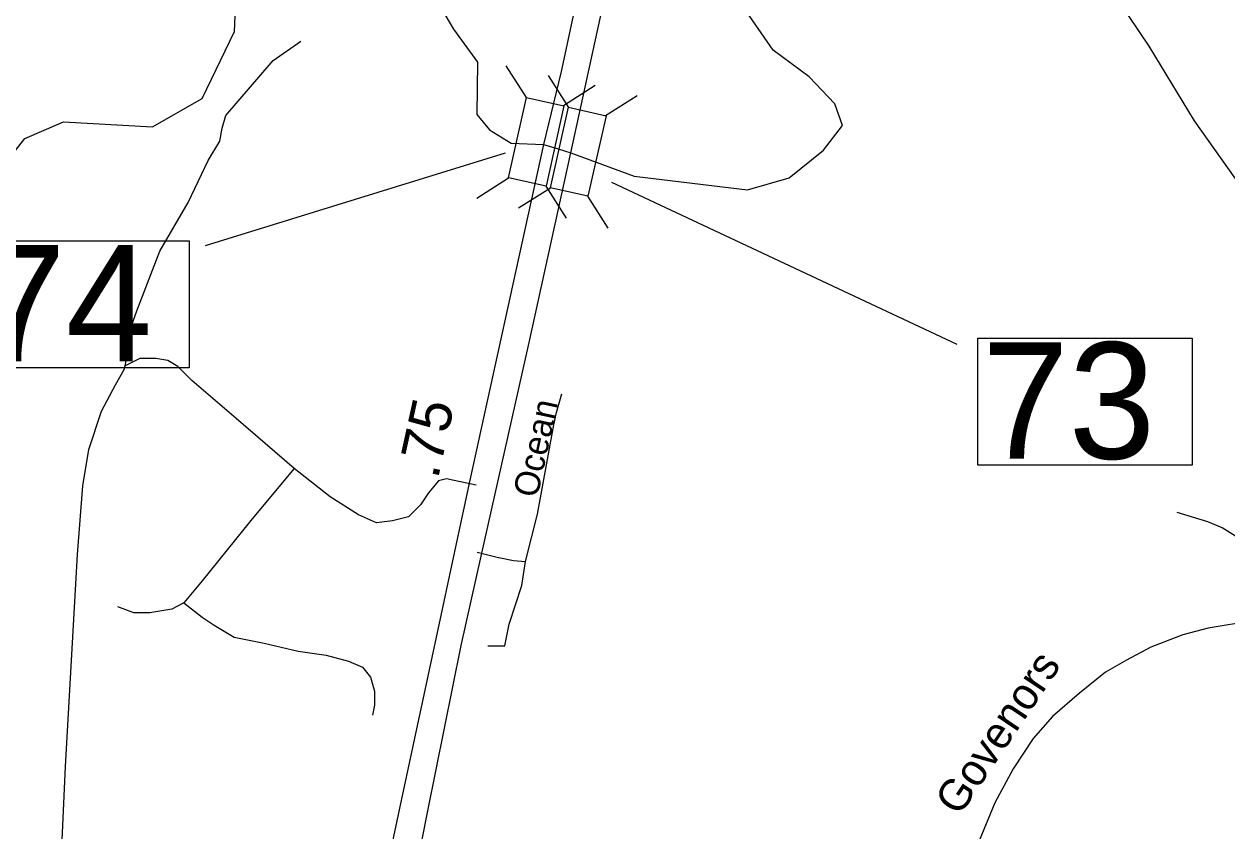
# Model space of a CAD drawing. Extents: x 2104537 to 2336408, y 34176 to 229611.
# Drawn here: x 2273107 to 2276721, y 147190 to 149616 of the extents above; entities that cross this region are included whole.
import ezdxf

# ---------------------------------------------------------------- set-up
doc = ezdxf.new("R2010")
doc.units = 0
for name, color, linetype in [('Exist Hydrographic Creek Single Shore', 7, 'Continuous'), ('Exist Road Non-System Type 51', 7, 'Continuous'), ('Exist Road Primary US Divided Attributed', 7, 'Continuous'), ('Exist Road Primary US Label', 7, 'Continuous'), ('Exist Road Primary US Mileage Hundredths English Label', 7, 'Continuous'), ('Exist Road Primary US Structure Standard Bridge CELL', 7, 'Continuous'), ('Exist Road Primary US Structure Standard Bridge Number Label', 7, 'Continuous'), ('Exist Road Secondary Type 51 Attributed', 7, 'Continuous'), ('Exist Road Secondary Type 51 Label', 7, 'Continuous')]:
    doc.layers.add(name, color=color, linetype=linetype)

msp = doc.modelspace()

# ---------------------------------------------------------------- linework, layer by layer
at = {"layer": 'Exist Hydrographic Creek Single Shore'}
for points in [[(2272870.3, 148967.6), (2273109.2, 149271.3), (2273225.2, 149321.5), (2273492.2, 149306.5), (2273641.3, 149392.2), (2273739.3, 149593.6), (2273753.2, 149928)], [(2274279.2, 149799.7), (2274397.3, 149600.6), (2274468.7, 149500.8), (2274467.1, 149343.3), (2274504.8, 149297.4), (2274570.4, 149258), (2274667.5, 149253.7), (2274710.9, 149240), (2274749.4, 149228.3), (2274939.3, 149157.9), (2275280.3, 149116.9), (2275405, 149153), (2275508.3, 149236.7), (2275565.6, 149310.5), (2275542.7, 149376.1), (2275465.6, 149456.5), (2275357.4, 149536.9), (2275172.1, 149806)]]:
    msp.add_lwpolyline(points, dxfattribs=at)
at = {"layer": 'Exist Road Non-System Type 51'}
msp.add_line((2274465.1, 148229.5), (2274399, 148244.1), dxfattribs=at)
for points in [[(2276921.8, 147970), (2276923.2, 148024.1), (2276948.3, 148098.4), (2276990.5, 148247.5), (2277018.9, 148393.2), (2277041.2, 148527.3), (2277065.7, 148643.6), (2277065.4, 148675.7), (2277053, 148713.4), (2277032.4, 148753.1), (2276979.5, 148832.6), (2276745.6, 149152), (2276623.3, 149324.6), (2276486.9, 149548.6), (2276334.3, 149777.9), (2276281.9, 149848.8), (2276253.1, 149870), (2276232.6, 149879.6), (2276210.6, 149879.4), (2276073, 149855.8)], [(2273410.1, 148588.5), (2273416.5, 148620.8), (2273419.7, 148680.7), (2273445, 148754), (2273514.8, 148932.8), (2273599.6, 149079.1), (2273659.8, 149205.8), (2273695, 149263.2), (2273701.7, 149303.1), (2273712.6, 149340.9), (2273855.5, 149506.1), (2273938.6, 149564.5)], [(2273184.4, 146386.9), (2273186, 146521.7), (2273216.3, 147052.8), (2273230.6, 147384.5), (2273267.2, 148021.8), (2273283, 148227.4), (2273301.2, 148337), (2273339.5, 148452.3), (2273381, 148531.6), (2273407.8, 148577), (2273410.1, 148588.5)], [(2273918.3, 148279.3), (2273743.6, 148429.9), (2273611.1, 148544.4), (2273568.9, 148586.6), (2273538.8, 148604.7), (2273502.7, 148610.7), (2273454.5, 148610.7), (2273410.1, 148588.5)], [(2274613.3, 148000.6), (2274648.8, 148142.9), (2274698.3, 148410.9), (2274705.9, 148447.9), (2274722.7, 148504.3)], [(2273918.3, 148279.3), (2273791.8, 148128.7), (2273641.2, 147941.9), (2273587, 147875.6)], [(2274399, 148244.1), (2274376, 148249.2), (2274351.9, 148243.2), (2274321.8, 148207), (2274297.7, 148170.8), (2274261.6, 148134.7), (2274213.4, 148122.6), (2274165.2, 148116.6), (2274111, 148140.7), (2274026.7, 148194.9), (2273918.3, 148279.3)], [(2276921.8, 147970), (2276861.7, 147997.4), (2276791, 148038.5), (2276746.4, 148076.1), (2276706.3, 148101.5), (2276663.9, 148119), (2276571.4, 148148)], [(2274467.6, 148027.9), (2274532.5, 148012), (2274533.3, 148011.9)], [(2274533.3, 148011.9), (2274577.2, 148003.6), (2274613.3, 148000.6)], [(2274500.3, 147746.9), (2274551.5, 147746.9), (2274564.3, 147811.6), (2274602.7, 147928.3), (2274613.3, 148000.6)], [(2273587, 147875.6), (2273550.9, 147857.5), (2273484.6, 147845.5), (2273436.4, 147845.5), (2273388.2, 147863.6)], [(2273587, 147875.6), (2273641.2, 147833.4), (2273677.3, 147809.3), (2273737.6, 147773.2), (2273827.9, 147755.1), (2273930.3, 147731), (2274014.6, 147719), (2274080.9, 147700.9), (2274123, 147682.8), (2274147.1, 147652.7), (2274159.2, 147610.5), (2274159.2, 147568.3), (2274153.2, 147538.2)]]:
    msp.add_lwpolyline(points, dxfattribs=at)
at = {"layer": 'Exist Road Primary US Divided Attributed'}
for points in [[(2274749.4, 149228.3), (2274821.4, 149559.1), (2274893.5, 149888.7), (2275019.1, 150435.3)], [(2274925.5, 150364.3), (2274797.3, 149833.4), (2274720.4, 149472.5), (2274667.5, 149253.7)], [(2274667.5, 149253.7), (2274592.9, 148915.8), (2274446.2, 148244.5), (2274402.9, 148044.8), (2274344.1, 147767.8), (2274243.9, 147301.4), (2274182.9, 147013.8), (2274170.6, 146911.3), (2274160.4, 146774.8), (2274153.2, 146668.7), (2274150.8, 146607.2)], [(2274238.2, 146581.4), (2274244.6, 146734.1), (2274254.8, 146867.8), (2274267.9, 146987.6), (2274320.1, 147251.3), (2274420.3, 147748.1), (2274479.9, 148016), (2274624.2, 148658.3), (2274749.4, 149228.3)]]:
    msp.add_lwpolyline(points, dxfattribs=at)
at = {"layer": 'Exist Road Primary US Structure Standard Bridge CELL'}
for p, q in [((2274616.4, 149394.9), (2274555.5, 149490.3)), ((2274743, 149365.2), (2274682.5, 149460.9)), ((2274726.9, 149370.5), (2274822.3, 149431.5)), ((2274853.4, 149340.3), (2274949.1, 149400.7)), ((2274467.2, 149092), (2274562.5, 149152.9)), ((2274736.6, 149032.6), (2274675.6, 149128)), ((2274592.2, 149063), (2274687.9, 149123.5)), ((2274861.3, 149002.3), (2274800.8, 149098))]:
    msp.add_line(p, q, dxfattribs=at)
for points in [[(2274562.5, 149152.9), (2274615.9, 149395), (2274728.9, 149370.1), (2274675.6, 149128)], [(2274687.9, 149123.5), (2274742.4, 149365.3), (2274855.4, 149339.8), (2274800.8, 149098)]]:
    msp.add_lwpolyline(points, close=True, dxfattribs=at)
at = {"layer": 'Exist Road Primary US Structure Standard Bridge Number Label'}
for p, q in [((2274552.4, 149227.8), (2273650.3, 148948.5)), ((2274871.7, 149140), (2275909.4, 148653.1))]:
    msp.add_line(p, q, dxfattribs=at)
for points in [[(2272958.9, 148964.4), (2273603, 148964.4), (2273603, 148582.1), (2272958.9, 148582.1)], [(2275972.5, 148671.6), (2276616.6, 148671.6), (2276616.6, 148289.3), (2275972.5, 148289.3)]]:
    msp.add_lwpolyline(points, close=True, dxfattribs=at)
at = {"layer": 'Exist Road Secondary Type 51 Attributed'}
msp.add_lwpolyline([(2276797.9, 147822.4), (2276664.7, 147799.7), (2276588.4, 147780.2), (2276492.5, 147742.8), (2276419.5, 147703.8), (2276356.1, 147668), (2276278.2, 147604.7), (2276197, 147534.8), (2276138.5, 147468.2), (2276078.4, 147377.2), (2276023.2, 147274.9), (2275976.1, 147161.1)], dxfattribs=at)

# ---------------------------------------------------------------- texts
at = {"layer": 'Exist Road Primary US Label'}
msp.add_text('Ocean', height=75, rotation=77.7826, dxfattribs=at).set_placement((2274648.6, 148189.2))
at = {"layer": 'Exist Road Primary US Mileage Hundredths English Label'}
msp.add_text('.75', height=125, rotation=77.6062, dxfattribs=at).set_placement((2274349.9, 148245.2))
at = {"layer": 'Exist Road Primary US Structure Standard Bridge Number Label'}
for s, p in [('74', (2272971.5, 148601.8)), ('73', (2275985, 148309.1))]:
    msp.add_text(s, height=350, dxfattribs=at).set_placement(p)
at = {"layer": 'Exist Road Secondary Type 51 Label'}
msp.add_text('Govenors', height=95, rotation=56.0441, dxfattribs=at).set_placement((2275916.8, 147232.1))

doc.saveas('drawing.dxf')
